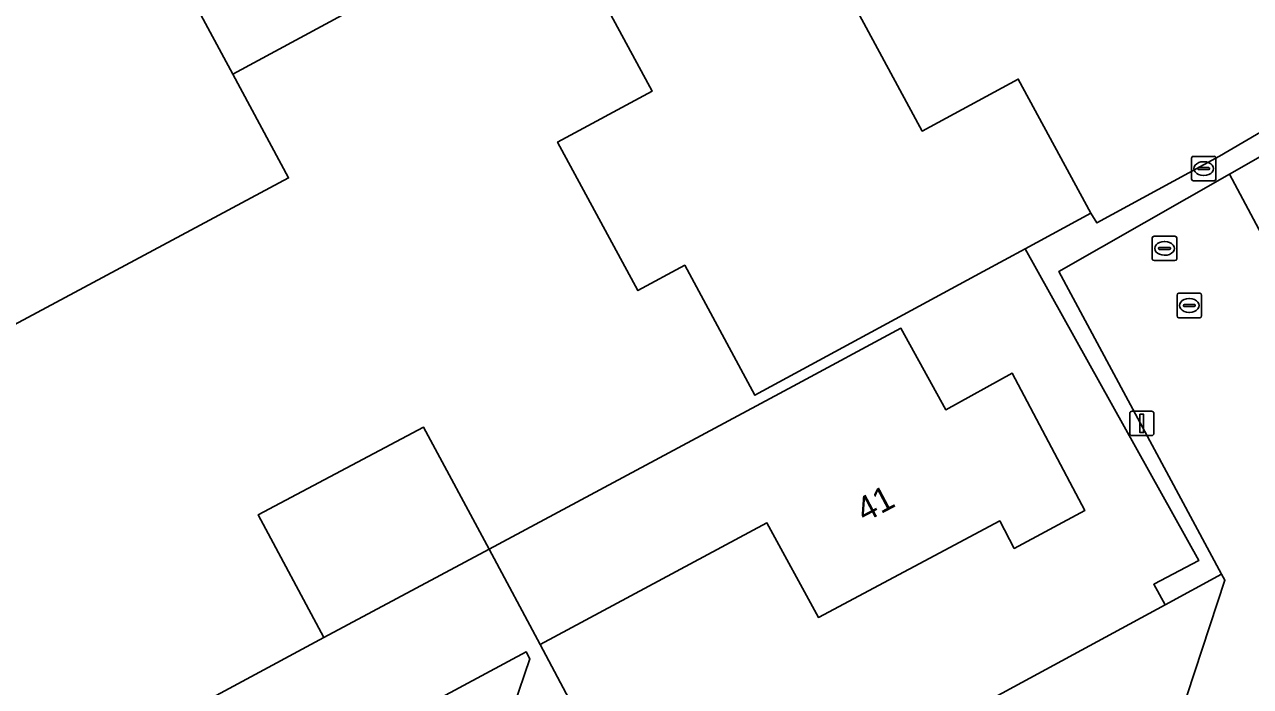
# Model space of a CAD drawing. Extents: x 157793 to 159380, y 380877 to 382313.
# Drawn here: x 159080.1 to 159130.1, y 382042.7 to 382069.7 of the extents above; entities that cross this region are included whole.
import ezdxf

# ---------------------------------------------------------------- set-up
doc = ezdxf.new("R2010")
doc.units = 0
for name, color, linetype in [('IMGEO_Brandkraan', 7, 'Continuous'), ('IMGEO_Erf', 7, 'Continuous'), ('IMGEO_Groenvoorziening', 7, 'Continuous'), ('IMGEO_Haag', 7, 'Continuous'), ('IMGEO_Kolk', 7, 'Continuous'), ('IMGEO_Lichtmast', 7, 'Continuous'), ('IMGEO_Pand', 7, 'Continuous'), ('IMGEO_Pand_nummerreeks', 7, 'Continuous'), ('IMGEO_Pand_overbouw', 7, 'Continuous'), ('IMGEO_Rijbaan_lokaal_open', 7, 'Continuous'), ('IMGEO_Rioolput', 7, 'Continuous'), ('IMGEO_Voetpad_open', 7, 'Continuous')]:
    doc.layers.add(name, color=color, linetype=linetype)

msp = doc.modelspace()

# ---------------------------------------------------------------- linework, layer by layer
at = {"layer": 'IMGEO_Brandkraan'}
for p, q in [((159127.698, 382063.428), (159127.698, 382064.28)), ((159127.773, 382064.354), (159128.625, 382064.354)), ((159128.186, 382064.134), (159128.211, 382064.134)), ((159128.699, 382064.28), (159128.699, 382063.428)), ((159127.957, 382063.848), (159127.957, 382063.86)), ((159128.395, 382063.811), (159127.997, 382063.811)), ((159128, 382063.897), (159128.398, 382063.897)), ((159128.209, 382063.574), (159128.184, 382063.574)), ((159128.441, 382063.86), (159128.441, 382063.848)), ((159128.625, 382063.354), (159127.773, 382063.354))]:
    msp.add_line(p, q, dxfattribs=at)
for points in [[(159127.698, 382063.428), (159127.698, 382064.28)], [(159127.773, 382064.354), (159128.625, 382064.354)], [(159128.699, 382064.28), (159128.699, 382063.428)], [(159128.625, 382063.354), (159127.773, 382063.354)]]:
    msp.add_lwpolyline(points, dxfattribs=at)
for centre, radius, start, end in [((159127.775, 382064.278), 0.0765, 91.552, 178.448), ((159127.775, 382064.278), 0.0765, 91.552, 178.448), ((159128.623, 382064.278), 0.0765, 1.552, 88.448), ((159128.623, 382064.278), 0.0765, 1.552, 88.448), ((159127.997, 382063.857), 0.0403, 85.8775, 175.7526), ((159127.994, 382063.847), 0.0366, 178.938, 274.7102), ((159128.398, 382063.854), 0.043, 264.8664, 352.4533), ((159128.402, 382063.859), 0.0386, 1.7309, 96.639), ((159127.775, 382063.43), 0.0765, 181.552, 268.448), ((159127.775, 382063.43), 0.0765, 181.552, 268.448), ((159128.623, 382063.43), 0.0765, 271.552, 358.448), ((159128.623, 382063.43), 0.0765, 271.552, 358.448)]:
    msp.add_arc(centre, radius, start, end, dxfattribs=at)
for centre, major_axis, ratio, start_param, end_param in [((159128.185, 382063.854), (-0.387, 0.002), 0.722429, 4.712389, 7.853982), ((159128.21, 382063.854), (-0.39, 0.002), 0.717154, 1.570796, 4.712389)]:
    msp.add_ellipse(centre, major_axis=major_axis, ratio=ratio, start_param=start_param, end_param=end_param, dxfattribs=at)
at = {"layer": 'IMGEO_Erf'}
msp.add_lwpolyline([(159088.559, 382067.707), (159090.834, 382063.474), (159075.803, 382055.428), (159076.652, 382053.84), (159074.078, 382052.462), (159069.669, 382050.102), (159065.077, 382058.67), (159065.845, 382059.075), (159062.347, 382065.579), (159063.361, 382066.116), (159063.73, 382066.311), (159063.182, 382067.341), (159063.533, 382067.541), (159062.53, 382069.493), (159064.452, 382070.54), (159064.276, 382070.914), (159065.311, 382071.476), (159065.099, 382071.87), (159064.556, 382072.876), (159077.9, 382080.003), (159081.462, 382073.321), (159084.615, 382075.045), (159086.982, 382070.641)], close=True, dxfattribs=at)
for points in [[(159112.863, 382072.499), (159116.709, 382065.389), (159120.628, 382067.511), (159123.595, 382062.027), (159123.838, 382061.638), (159128.849, 382064.364), (159132.822, 382066.696), (159132.919, 382066.493), (159151.264, 382076.31)], [(159120.914, 382060.575), (159119.199, 382059.646), (159109.877, 382054.598), (159107.007, 382059.903), (159105.098, 382058.87), (159101.818, 382064.935), (159105.686, 382067.019), (159101.516, 382074.722)], [(159133.238, 382065.903), (159129.251, 382063.628), (159136.415, 382050.207), (159119.875, 382000)], [(159116.298, 382016.061), (159106.162, 382034.945), (159126.623, 382046.04), (159126.157, 382046.876), (159128.002, 382047.852), (159120.914, 382060.575)], [(159082.09, 382039.218), (159092.28, 382044.707), (159089.591, 382049.711), (159096.349, 382053.292), (159099.026, 382048.309), (159111.433, 382054.968), (159115.838, 382057.332), (159117.668, 382054.004), (159120.384, 382055.498), (159123.351, 382049.89), (159120.465, 382048.339), (159119.871, 382049.462), (159112.464, 382045.524), (159110.366, 382049.38), (159101.112, 382044.419), (159103.109, 382040.651)], [(159099.352, 382039.909), (159100.685, 382043.83), (159100.536, 382044.11), (159091.765, 382039.408)]]:
    msp.add_lwpolyline(points, dxfattribs=at)
at = {"layer": 'IMGEO_Groenvoorziening'}
msp.add_lwpolyline([(159129.251, 382063.628), (159133.238, 382065.903), (159132.919, 382066.493), (159132.822, 382066.696), (159128.849, 382064.364), (159123.838, 382061.638), (159123.595, 382062.027), (159120.914, 382060.575), (159128.002, 382047.852), (159126.157, 382046.876), (159126.623, 382046.04), (159128.931, 382047.292), (159122.283, 382059.652)], close=True, dxfattribs=at)
at = {"layer": 'IMGEO_Haag'}
msp.add_lwpolyline([(159133.238, 382065.903), (159132.919, 382066.493), (159132.822, 382066.696), (159128.849, 382064.364), (159123.838, 382061.638), (159123.595, 382062.027), (159120.914, 382060.575), (159128.002, 382047.852), (159126.157, 382046.876), (159126.623, 382046.04), (159128.931, 382047.292), (159122.283, 382059.652), (159129.251, 382063.628)], close=True, dxfattribs=at)
at = {"layer": 'IMGEO_Kolk'}
for p, q in [((159127.109, 382057.836), (159127.109, 382058.688)), ((159127.184, 382058.762), (159128.036, 382058.762)), ((159128.11, 382058.688), (159128.11, 382057.836)), ((159127.368, 382058.256), (159127.368, 382058.268)), ((159127.806, 382058.219), (159127.408, 382058.219)), ((159127.411, 382058.305), (159127.809, 382058.305)), ((159127.597, 382058.542), (159127.622, 382058.542)), ((159127.852, 382058.268), (159127.852, 382058.256)), ((159128.036, 382057.762), (159127.184, 382057.762)), ((159127.62, 382057.982), (159127.595, 382057.982))]:
    msp.add_line(p, q, dxfattribs=at)
for points in [[(159127.109, 382057.836), (159127.109, 382058.688)], [(159127.184, 382058.762), (159128.036, 382058.762)], [(159128.11, 382058.688), (159128.11, 382057.836)], [(159128.036, 382057.762), (159127.184, 382057.762)]]:
    msp.add_lwpolyline(points, dxfattribs=at)
for centre, radius, start, end in [((159127.186, 382058.686), 0.0765, 91.552, 178.448), ((159127.186, 382058.686), 0.0765, 91.552, 178.448), ((159128.034, 382058.686), 0.0765, 1.552, 88.448), ((159128.034, 382058.686), 0.0765, 1.552, 88.448), ((159127.408, 382058.265), 0.0403, 85.8775, 175.7526), ((159127.405, 382058.255), 0.0366, 178.938, 274.7102), ((159127.809, 382058.262), 0.043, 264.8664, 352.4533), ((159127.813, 382058.267), 0.0386, 1.7309, 96.639), ((159127.186, 382057.838), 0.0765, 181.552, 268.448), ((159127.186, 382057.838), 0.0765, 181.552, 268.448), ((159128.034, 382057.838), 0.0765, 271.552, 358.448), ((159128.034, 382057.838), 0.0765, 271.552, 358.448)]:
    msp.add_arc(centre, radius, start, end, dxfattribs=at)
for centre, major_axis, ratio, start_param, end_param in [((159127.596, 382058.262), (-0.387, 0.002), 0.722429, 4.712389, 7.853982), ((159127.621, 382058.262), (-0.39, 0.002), 0.717154, 1.570796, 4.712389)]:
    msp.add_ellipse(centre, major_axis=major_axis, ratio=ratio, start_param=start_param, end_param=end_param, dxfattribs=at)
at = {"layer": 'IMGEO_Lichtmast'}
for p, q in [((159125.176, 382053.047), (159125.176, 382053.847)), ((159125.176, 382053.847), (159125.176, 382053.047)), ((159125.276, 382053.947), (159126.066, 382053.947)), ((159126.066, 382053.947), (159125.276, 382053.947)), ((159126.166, 382053.847), (159126.166, 382053.047)), ((159126.166, 382053.047), (159126.166, 382053.847)), ((159126.066, 382052.947), (159125.276, 382052.947)), ((159125.276, 382052.947), (159126.066, 382052.947))]:
    msp.add_line(p, q, dxfattribs=at)
msp.add_lwpolyline([(159125.596, 382053.822), (159125.746, 382053.822), (159125.746, 382053.072), (159125.596, 382053.072), (159125.596, 382053.822)], dxfattribs=at)
for centre, start, end in [((159125.276, 382053.847), 90, 180), ((159125.276, 382053.847), 90, 180), ((159126.066, 382053.847), 0, 90), ((159126.066, 382053.847), 360, 90), ((159125.276, 382053.047), 180, 270), ((159125.276, 382053.047), 180, 270), ((159126.066, 382053.047), 270, 0), ((159126.066, 382053.047), 270, 0)]:
    msp.add_arc(centre, 0.1, start, end, dxfattribs=at)
at = {"layer": 'IMGEO_Pand'}
for points in [[(159090.115, 382086.573), (159092.496, 382082.176), (159097.663, 382072.636), (159101.516, 382074.722), (159105.686, 382067.019), (159101.818, 382064.935), (159105.098, 382058.87), (159107.007, 382059.903), (159109.877, 382054.598), (159119.199, 382059.646), (159120.914, 382060.575), (159123.595, 382062.027), (159120.628, 382067.511), (159116.709, 382065.389), (159112.863, 382072.499), (159111.394, 382075.215), (159110.798, 382076.316), (159114.717, 382078.439), (159109.454, 382088.168), (159104.07, 382085.302), (159100.385, 382092.134)], [(159088.559, 382067.707), (159086.982, 382070.641), (159084.615, 382075.045), (159081.462, 382073.321), (159077.9, 382080.003), (159064.556, 382072.876), (159065.099, 382071.87), (159065.311, 382071.476), (159064.276, 382070.914), (159064.452, 382070.54), (159062.53, 382069.493), (159063.533, 382067.541), (159063.182, 382067.341), (159063.73, 382066.311), (159063.361, 382066.116), (159062.347, 382065.579), (159065.845, 382059.075), (159065.077, 382058.67), (159069.669, 382050.102), (159074.078, 382052.462), (159076.652, 382053.84), (159075.803, 382055.428), (159090.834, 382063.474)], [(159099.026, 382048.309), (159101.112, 382044.419), (159110.366, 382049.38), (159112.464, 382045.524), (159119.871, 382049.462), (159120.465, 382048.339), (159123.351, 382049.89), (159120.384, 382055.498), (159117.668, 382054.004), (159115.838, 382057.332), (159111.433, 382054.968)], [(159092.28, 382044.707), (159099.026, 382048.309), (159096.349, 382053.292), (159089.591, 382049.711)], [(159091.765, 382039.408), (159100.536, 382044.11), (159100.685, 382043.83), (159099.352, 382039.909), (159098.626, 382039.548), (159099.169, 382038.536), (159103.109, 382040.651), (159101.112, 382044.419), (159099.026, 382048.309), (159092.28, 382044.707), (159082.09, 382039.218), (159084.656, 382034.432), (159081.741, 382032.895), (159083.27, 382030.054), (159093.789, 382035.648)]]:
    msp.add_lwpolyline(points, close=True, dxfattribs=at)
at = {"layer": 'IMGEO_Pand_overbouw'}
msp.add_lwpolyline([(159090.115, 382086.573), (159081.072, 382081.677), (159084.615, 382075.045), (159086.982, 382070.641), (159088.559, 382067.707), (159097.663, 382072.636), (159092.496, 382082.176)], close=True, dxfattribs=at)
at = {"layer": 'IMGEO_Rijbaan_lokaal_open'}
msp.add_lwpolyline([(159119.875, 382000), (159136.415, 382050.207), (159129.251, 382063.628), (159122.283, 382059.652), (159128.931, 382047.292), (159129.065, 382047.04), (159125.967, 382037.63), (159125.654, 382036.678), (159121.079, 382022.78), (159120.626, 382021.404), (159113.579, 382000), (159112.527, 381996.806), (159110.478, 381993.665), (159101.213, 381988.828), (159100.291, 381988.347), (159109.169, 381971.815), (159109.875, 381970.417), (159110.957, 381970.959)], dxfattribs=at)
at = {"layer": 'IMGEO_Rioolput'}
for p, q in [((159126.173, 382061.094), (159127.025, 382061.094)), ((159126.098, 382060.168), (159126.098, 382061.02)), ((159126.357, 382060.588), (159126.357, 382060.6)), ((159126.4, 382060.637), (159126.798, 382060.637)), ((159126.586, 382060.874), (159126.611, 382060.874)), ((159126.841, 382060.6), (159126.841, 382060.588)), ((159127.099, 382061.02), (159127.099, 382060.168)), ((159127.025, 382060.094), (159126.173, 382060.094)), ((159126.795, 382060.551), (159126.397, 382060.551)), ((159126.609, 382060.314), (159126.584, 382060.314))]:
    msp.add_line(p, q, dxfattribs=at)
for points in [[(159126.173, 382061.094), (159127.025, 382061.094)], [(159126.098, 382060.168), (159126.098, 382061.02)], [(159127.099, 382061.02), (159127.099, 382060.168)], [(159127.025, 382060.094), (159126.173, 382060.094)]]:
    msp.add_lwpolyline(points, dxfattribs=at)
for centre, radius, start, end in [((159126.175, 382061.018), 0.0765, 91.552, 178.448), ((159126.175, 382061.018), 0.0765, 91.552, 178.448), ((159127.023, 382061.018), 0.0765, 1.552, 88.448), ((159127.023, 382061.018), 0.0765, 1.552, 88.448), ((159126.397, 382060.597), 0.0403, 85.8775, 175.7526), ((159126.394, 382060.587), 0.0366, 178.938, 274.7102), ((159126.798, 382060.594), 0.043, 264.8664, 352.4533), ((159126.802, 382060.599), 0.0386, 1.7309, 96.639), ((159126.175, 382060.17), 0.0765, 181.552, 268.448), ((159126.175, 382060.17), 0.0765, 181.552, 268.448), ((159127.023, 382060.17), 0.0765, 271.552, 358.448), ((159127.023, 382060.17), 0.0765, 271.552, 358.448)]:
    msp.add_arc(centre, radius, start, end, dxfattribs=at)
for centre, major_axis, ratio, start_param, end_param in [((159126.585, 382060.594), (-0.387, 0.002), 0.722429, 4.712389, 7.853982), ((159126.61, 382060.594), (-0.39, 0.002), 0.717154, 1.570796, 4.712389)]:
    msp.add_ellipse(centre, major_axis=major_axis, ratio=ratio, start_param=start_param, end_param=end_param, dxfattribs=at)
at = {"layer": 'IMGEO_Voetpad_open'}
msp.add_lwpolyline([(159125.967, 382037.63), (159129.065, 382047.04), (159128.931, 382047.292), (159126.623, 382046.04), (159106.162, 382034.945), (159116.298, 382016.061)], dxfattribs=at)

# ---------------------------------------------------------------- texts
at = {"layer": 'IMGEO_Pand_nummerreeks'}
msp.add_text('41', height=1, rotation=27.9978, dxfattribs=at).set_placement((159114.355, 382049.384))

doc.saveas('drawing.dxf')
